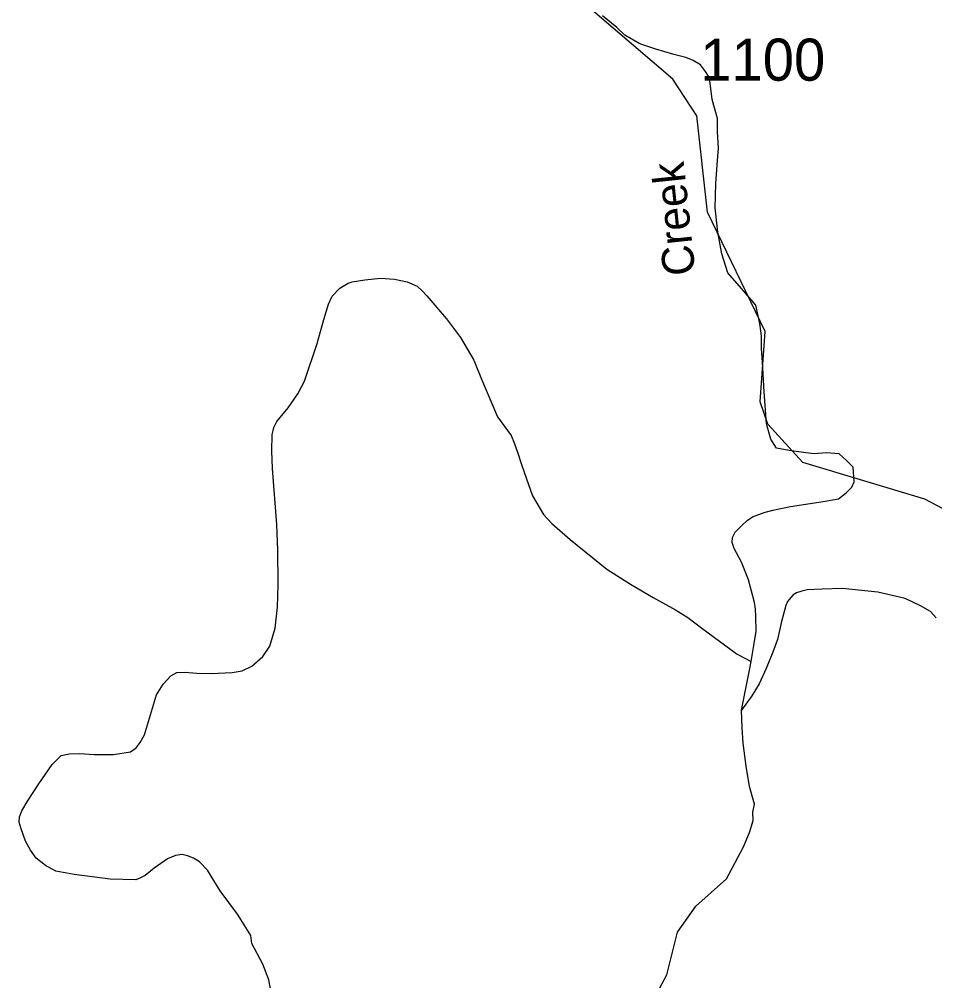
# Model space of a CAD drawing. Extents: x 990631 to 1056237, y 535999 to 585651.
# Drawn here: x 1005588 to 1008312, y 546441 to 549300 of the extents above; entities that cross this region are included whole.
import ezdxf

# ---------------------------------------------------------------- set-up
doc = ezdxf.new("R2010")
doc.units = 0
for name, color, linetype in [('Exist Hydrographic Creek Single Shore', 7, 'Continuous'), ('Exist Road Non-System Type 51', 7, 'Continuous'), ('Exist Road Secondary Type 51 Attributed', 7, 'Continuous'), ('Exist Road Secondary Type 51 Label', 7, 'Continuous'), ('Exist Road Secondary Type 51 Number Label', 7, 'Continuous')]:
    doc.layers.add(name, color=color, linetype=linetype)

msp = doc.modelspace()

# ---------------------------------------------------------------- linework, layer by layer
at = {"layer": 'Exist Hydrographic Creek Single Shore'}
msp.add_lwpolyline([(1008996, 547497.7), (1008282.9, 547873.1), (1007919.7, 547982.2), (1007815.1, 548095.9), (1007792.2, 548161.9), (1007807.5, 548371.7), (1007636, 548726.3), (1007603.8, 549012.4), (1007532.4, 549122.2), (1006883.8, 549676.8), (1006771.7, 549813.6), (1006701.3, 549949.6), (1006715.4, 550126.5), (1006901.6, 550460.8), (1006946.4, 550801.3), (1007065.2, 551113.9), (1007052.7, 551238.9), (1006978.9, 551315.1), (1006874.4, 551396.7), (1006859.5, 551446.3)], dxfattribs=at)
msp.add_lwpolyline([(1008996, 547497.7), (1008282.9, 547873.1), (1007919.7, 547982.2), (1007815.1, 548095.9), (1007792.2, 548161.9), (1007807.5, 548371.7), (1007636, 548726.3), (1007603.8, 549012.4), (1007532.4, 549122.2), (1006883.8, 549676.8), (1006771.7, 549813.6), (1006701.3, 549949.6), (1006715.4, 550126.5), (1006901.6, 550460.8), (1006946.4, 550801.3), (1007065.2, 551113.9), (1007052.7, 551238.9), (1006978.9, 551315.1), (1006874.4, 551396.7), (1006859.5, 551446.3)], dxfattribs=at)
at = {"layer": 'Exist Road Non-System Type 51'}
for points in [[(1006357.7, 547721.6), (1006354.3, 547797.7), (1006341.8, 547964.4), (1006339.7, 548016.5), (1006341.2, 548064.4), (1006345.9, 548086.4), (1006354.4, 548104), (1006387.9, 548144.9), (1006417.3, 548186), (1006436.5, 548223.4), (1006474.3, 548336), (1006494.8, 548407.5), (1006508.3, 548453), (1006519, 548476.8), (1006541.9, 548499.9), (1006566.4, 548515.3), (1006578.5, 548518.8), (1006616.8, 548525.4), (1006662.9, 548529.9), (1006704.9, 548526.7), (1006742.5, 548519.3), (1006772.3, 548506.3), (1006785.8, 548493.8), (1006801.3, 548477.3), (1006858.9, 548409.3), (1006901.2, 548353.8), (1006941.1, 548286.6), (1006963.1, 548229.8), (1007011.3, 548118.1), (1007051.6, 548062.7), (1007060.7, 548040.3), (1007071.7, 548010.1), (1007082.7, 547975.7), (1007097.2, 547933.2), (1007115.6, 547882.4), (1007147.9, 547827.3), (1007172.9, 547800.6), (1007227.4, 547752.7), (1007336.5, 547664.8), (1007407, 547620.6), (1007473.8, 547580.2), (1007540.7, 547544.1), (1007577.8, 547520.7), (1007618.8, 547489.5), (1007724.3, 547411.9), (1007765.7, 547390.5)], [(1006249.4, 546620.1), (1006237.7, 546638.9), (1006185.9, 546708.7), (1006147.9, 546769.9), (1006124.8, 546794.8), (1006107, 546805.4), (1006089.3, 546811.9), (1006073.4, 546816.4), (1006053.3, 546813), (1006028.9, 546803.9), (1005989.9, 546775.3), (1005963.3, 546754), (1005949, 546746.5), (1005934.8, 546741), (1005858.9, 546743.5), (1005751.3, 546757.1), (1005697.5, 546767), (1005666, 546784.1), (1005638.8, 546805), (1005621.5, 546829.6), (1005606.5, 546856.1), (1005593.6, 546892.5), (1005588.2, 546912.7), (1005588.9, 546928.7), (1005595.5, 546946.5), (1005614.5, 546978), (1005646.1, 547026.9), (1005686.1, 547083.5), (1005713, 547110.6), (1005737.1, 547115.9), (1005767.2, 547116.9), (1005811.1, 547113.4), (1005869.1, 547113.5), (1005919.5, 547121.8), (1005935.9, 547133.3), (1005948.5, 547148.9), (1005961.1, 547172.4), (1005997.1, 547291.3), (1006016.2, 547322.8), (1006039.1, 547347.9), (1006057.5, 547357.3), (1006081.5, 547358.7), (1006115.5, 547355.4), (1006159.5, 547354.1), (1006221.6, 547357.8), (1006251.7, 547362.8), (1006280.1, 547376.1), (1006313.1, 547404.8), (1006334.2, 547436.2), (1006350, 547489.7), (1006356.1, 547551.6), (1006358.5, 547619.6), (1006357.7, 547721.6)], [(1006338, 546407.4), (1006331.2, 546443.7), (1006312.7, 546490.3), (1006280.7, 546551.4), (1006277.4, 546575.5), (1006237.7, 546638.9), (1006185.9, 546708.7), (1006147.9, 546769.9), (1006124.8, 546794.8), (1006107, 546805.4), (1006089.3, 546811.9), (1006073.4, 546816.4), (1006053.3, 546813), (1006028.9, 546803.9), (1005989.9, 546775.3), (1005963.3, 546754), (1005949, 546746.5), (1005934.8, 546741), (1005858.9, 546743.5), (1005751.3, 546757.1), (1005697.5, 546767), (1005666, 546784.1), (1005638.8, 546805), (1005621.5, 546829.6), (1005606.5, 546856.1), (1005593.6, 546892.5), (1005588.2, 546912.7), (1005588.9, 546928.7), (1005595.5, 546946.5), (1005614.5, 546978), (1005646.1, 547026.9), (1005686.1, 547083.5), (1005713, 547110.6), (1005737.1, 547115.9), (1005767.2, 547116.9), (1005811.1, 547113.4), (1005869.1, 547113.5), (1005919.5, 547121.8), (1005935.9, 547133.3), (1005948.5, 547148.9), (1005961.1, 547172.4), (1005997.1, 547291.3), (1006016.2, 547322.8), (1006039.1, 547347.9), (1006057.5, 547357.3), (1006081.5, 547358.7), (1006115.5, 547355.4), (1006159.5, 547354.1), (1006221.6, 547357.8), (1006251.7, 547362.8), (1006280.1, 547376.1), (1006313.1, 547404.8), (1006334.2, 547436.2), (1006350, 547489.7), (1006356.1, 547551.6), (1006358.5, 547619.6), (1006357.7, 547721.6)], [(1008316.2, 547520.2), (1008299, 547538.8), (1008269.5, 547555.8), (1008224.1, 547577.3), (1008142.7, 547595.9), (1008037.1, 547607.5), (1007976.8, 547605.5), (1007932.8, 547603), (1007916.7, 547599.5), (1007900.4, 547594), (1007890.3, 547588.4), (1007884.1, 547580.6), (1007873.7, 547569), (1007869.2, 547557.1), (1007855.7, 547509.5), (1007843.8, 547455.9), (1007830.6, 547418.4), (1007810.8, 547369), (1007789.3, 547323.6), (1007768.2, 547288.2), (1007736.7, 547245.2)]]:
    msp.add_lwpolyline(points, dxfattribs=at)
at = {"layer": 'Exist Road Secondary Type 51 Attributed'}
for points in [[(1007666.1, 548666.7), (1007658.6, 548738.9), (1007660.9, 548810.9), (1007664.8, 548866.8), (1007668.4, 548916.7), (1007666, 548964.8), (1007665.4, 549004.8), (1007649.3, 549061.4), (1007641.4, 549125.8), (1007630, 549144.2), (1007614.8, 549164.7), (1007593, 549177.4), (1007571.4, 549186.2), (1007535.6, 549195.3), (1007482.1, 549211.2), (1007434.6, 549226.8), (1007389.5, 549252.3), (1007366.1, 549275), (1007323.4, 549310.4)], [(1007437.6, 546315), (1007514.5, 546459), (1007546.8, 546585.7), (1007601.4, 546662.7), (1007692, 546744.4), (1007743.3, 546838.8), (1007760.6, 546882.2), (1007771.9, 546917.8), (1007770.6, 546942), (1007775.5, 546965.8), (1007761.1, 547018.3), (1007751.2, 547078.7), (1007741.5, 547147.1), (1007739.1, 547193.2), (1007736.7, 547245.2), (1007760.7, 547364.6), (1007765.7, 547390.5), (1007773.2, 547438.2), (1007780.7, 547480), (1007780.1, 547524), (1007778.8, 547546.1), (1007775.4, 547566.1), (1007757.7, 547632.9), (1007737.4, 547685.6), (1007714.8, 547726.4), (1007709.4, 547744.5), (1007709.9, 547758.5), (1007718.4, 547774.4), (1007739.2, 547795.6), (1007753.5, 547809.1), (1007769.9, 547820.5), (1007804.4, 547833.5), (1007830.7, 547840.5), (1007883, 547850.9), (1007979.7, 547865.7), (1008025.9, 547874), (1008048.4, 547891.3), (1008065, 547908.8), (1008071.7, 547924.5), (1008069.6, 547968.2), (1008049.7, 547988.1), (1008027.4, 548007.9), (1007990.1, 548010.4), (1007952.9, 548007.9), (1007928.1, 548010.4), (1007878.4, 548017.9), (1007840.9, 548024.4), (1007823.8, 548050.9), (1007811.1, 548097.4), (1007804.4, 548191.8), (1007799.4, 548279.9), (1007796.5, 548320.9), (1007796.5, 548358.1), (1007791.6, 548395.4), (1007779.2, 548450), (1007737, 548499.7), (1007696.1, 548545.5), (1007678.1, 548602.2), (1007666.1, 548666.7)], [(1007571.2, 546620.1), (1007601.4, 546662.7), (1007692, 546744.4), (1007743.3, 546838.8), (1007760.6, 546882.2), (1007771.9, 546917.8), (1007770.6, 546942), (1007775.5, 546965.8), (1007761.1, 547018.3), (1007751.2, 547078.7), (1007741.5, 547147.1), (1007739.1, 547193.2), (1007736.7, 547245.2), (1007760.7, 547364.6), (1007765.7, 547390.5), (1007773.2, 547438.2), (1007780.7, 547480), (1007780.1, 547524), (1007778.8, 547546.1), (1007775.4, 547566.1), (1007757.7, 547632.9), (1007737.4, 547685.6), (1007714.8, 547726.4), (1007709.4, 547744.5), (1007709.9, 547758.5), (1007718.4, 547774.4), (1007739.2, 547795.6), (1007753.5, 547809.1), (1007769.9, 547820.5), (1007804.4, 547833.5), (1007830.7, 547840.5), (1007883, 547850.9), (1007979.7, 547865.7), (1008025.9, 547874), (1008048.4, 547891.3), (1008065, 547908.8), (1008071.7, 547924.5), (1008069.6, 547968.2), (1008049.7, 547988.1), (1008027.4, 548007.9), (1007990.1, 548010.4), (1007952.9, 548007.9), (1007928.1, 548010.4), (1007878.4, 548017.9), (1007840.9, 548024.4), (1007823.8, 548050.9), (1007811.1, 548097.4), (1007804.4, 548191.8), (1007799.4, 548279.9), (1007796.5, 548320.9), (1007796.5, 548358.1), (1007791.6, 548395.4), (1007779.2, 548450), (1007737, 548499.7), (1007696.1, 548545.5), (1007678.1, 548602.2), (1007666.1, 548666.7)]]:
    msp.add_lwpolyline(points, dxfattribs=at)

# ---------------------------------------------------------------- texts
at = {"layer": 'Exist Road Secondary Type 51 Label'}
msp.add_text('Creek', height=95, rotation=95.9698, dxfattribs=at).set_placement((1007600.1, 548542.3))
msp.add_text('Creek', height=95, rotation=95.9698, dxfattribs=at).set_placement((1007600.1, 548542.3))
at = {"layer": 'Exist Road Secondary Type 51 Number Label'}
msp.add_text('1100', height=125, dxfattribs=at).set_placement((1007614.3, 549117.3))

doc.saveas('drawing.dxf')
